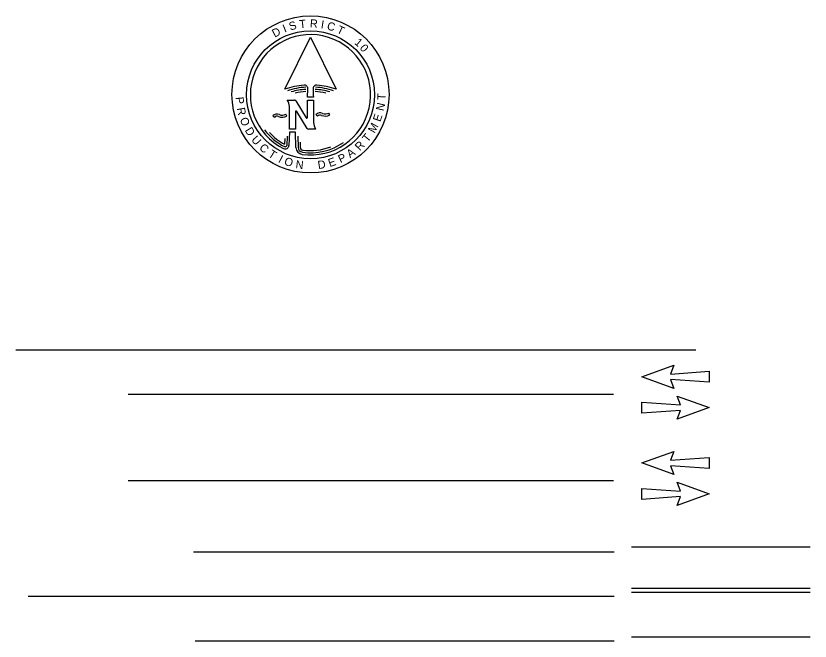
# Model space of a CAD drawing. Extents: x 396.2 to 468.4, y 232.6 to 279.1.
# Drawn here: x 462.53 to 468.39, y 259.95 to 264.56 of the extents above; entities that cross this region are included whole.
import ezdxf

# ---------------------------------------------------------------- set-up
doc = ezdxf.new("R2010")
doc.units = 0
doc.layers.add('Default', color=7, linetype='Continuous')

msp = doc.modelspace()

# ---------------------------------------------------------------- linework, layer by layer
at = {"layer": 'Default'}
for p, q in [((464.5116, 264.022), (464.7006, 264.406)), ((464.7006, 264.406), (464.8896, 264.022)), ((464.6792, 263.9632), (464.6816, 264.0249)), ((464.7213, 263.9632), (464.6792, 263.9632)), ((464.7005, 263.9813), (464.7005, 263.9813)), ((464.7005, 263.9813), (464.7005, 263.9813)), ((464.7006, 263.9813), (464.7006, 263.9813)), ((464.7006, 263.9813), (464.7006, 263.9813)), ((464.7006, 263.9813), (464.7006, 263.9813)), ((464.7006, 263.9813), (464.7006, 263.9813)), ((464.5293, 263.9418), (464.5831, 263.9418)), ((464.5923, 263.9367), (464.6685, 263.811)), ((464.6784, 263.8137), (464.6784, 263.9418)), ((464.6784, 263.9418), (464.7222, 263.9418)), ((464.7222, 263.9418), (464.7222, 263.7759)), ((464.5453, 263.7278), (464.5453, 263.8936)), ((464.5891, 263.8559), (464.5891, 263.7278)), ((464.6753, 263.733), (464.5991, 263.8587)), ((464.844, 263.8328), (464.8363, 263.8467)), ((464.4226, 263.8258), (464.4342, 263.8148)), ((464.5256, 263.8242), (464.5179, 263.8382)), ((464.741, 263.8345), (464.7527, 263.8235)), ((464.5891, 263.7278), (464.5453, 263.7278)), ((464.7383, 263.7278), (464.6844, 263.7278)), ((464.5278, 263.6759), (464.5247, 263.6078)), ((464.5453, 263.7064), (464.5406, 263.6065)), ((464.5891, 263.7064), (464.5453, 263.7064)), ((464.5924, 263.5913), (464.5891, 263.7064)), ((464.6061, 263.675), (464.6084, 263.5936)), ((464.5111, 263.658), (464.5091, 263.6167)), ((464.6234, 263.6317), (464.6244, 263.5942)), ((467.5441, 262.0979), (462.5264, 262.0979)), ((467.1446, 261.9006), (467.3825, 261.9858)), ((467.3825, 261.9858), (467.3572, 261.921)), ((467.3572, 261.921), (467.6431, 261.9412)), ((467.6431, 261.9412), (467.643, 261.8597)), ((467.3824, 261.8152), (467.1446, 261.9006)), ((467.643, 261.8597), (467.3573, 261.8801)), ((467.3573, 261.8801), (467.3824, 261.8152)), ((466.9351, 261.769), (463.3551, 261.769)), ((467.4305, 261.6936), (467.405, 261.7584)), ((467.405, 261.7584), (467.6432, 261.6729)), ((467.1446, 261.6323), (467.1444, 261.7135)), ((467.1444, 261.7135), (467.4305, 261.6936)), ((467.4305, 261.6524), (467.1446, 261.6323)), ((467.6432, 261.6729), (467.4053, 261.5877)), ((467.4053, 261.5877), (467.4305, 261.6524)), ((467.1446, 261.2644), (467.3825, 261.3496)), ((467.3825, 261.3496), (467.3572, 261.2848)), ((467.3572, 261.2848), (467.6431, 261.305)), ((467.6431, 261.305), (467.643, 261.2234)), ((467.3824, 261.1789), (467.1446, 261.2644)), ((467.643, 261.2234), (467.3573, 261.2438)), ((467.3573, 261.2438), (467.3824, 261.1789)), ((466.9351, 261.1327), (463.3551, 261.1327)), ((467.4305, 261.0573), (467.405, 261.1221)), ((467.405, 261.1221), (467.6432, 261.0367)), ((467.1446, 260.9961), (467.1444, 261.0773)), ((467.1444, 261.0773), (467.4305, 261.0573)), ((467.6432, 261.0367), (467.4053, 260.9515)), ((467.4305, 261.0161), (467.1446, 260.9961)), ((467.4053, 260.9515), (467.4305, 261.0161)), ((468.387, 260.6423), (467.0698, 260.6423)), ((466.9402, 260.6076), (463.836, 260.6076)), ((468.387, 260.3386), (467.0698, 260.3386)), ((466.9402, 260.2789), (462.6169, 260.2789)), ((468.387, 260.3087), (467.0698, 260.3087)), ((468.387, 259.98), (467.0698, 259.98)), ((466.9402, 259.9502), (463.8503, 259.9502))]:
    msp.add_line(p, q, dxfattribs=at)
for centre, radius in [((464.7005, 263.9839), 0.5795), ((464.7005, 263.9812), 0.4715)]:
    msp.add_circle(centre, radius, dxfattribs=at)
for centre, radius, start, end in [((464.7005, 263.9812), 0.4438, 261.93684, 243.42086), ((464.7005, 263.4899), 0.5647, 94.8642, 109.5471), ((464.7005, 263.4899), 0.5486, 93.73826, 108.099), ((464.7005, 263.4899), 0.5326, 93.73826, 105.49674), ((464.6549, 264.0259), 0.0267, 357.77965, 94.8642), ((464.7456, 264.0259), 0.0267, 85.19546, 182.12377), ((476.9893, 264.48), 12.2788, 182.12377, 182.41208), ((464.7005, 263.4899), 0.5326, 74.50326, 86.26141), ((464.7005, 263.4899), 0.5486, 71.901, 86.26141), ((464.7005, 263.4899), 0.5647, 70.45266, 85.19546), ((464.7005, 263.4899), 0.5165, 93.73826, 102.75761), ((464.7005, 263.4899), 0.5165, 77.24239, 86.26141), ((464.4183, 263.8781), 0.128, 7.00127, 29.86863), ((464.5831, 263.9311), 0.0107, 31.24731, 90), ((464.5945, 263.8559), 0.00535, 31.24622, 180), ((464.7716, 263.8056), 0.0421, 65.79325, 136.76575), ((464.8098, 263.8937), 0.0539, 247.19582, 299.48448), ((464.4532, 263.797), 0.0421, 65.79325, 136.76575), ((464.4532, 263.797), 0.026, 65.79325, 136.76575), ((464.4911, 263.8851), 0.07, 247.19582, 299.48448), ((464.4913, 263.8851), 0.0539, 247.19582, 299.48448), ((464.6731, 263.8138), 0.00535, 211.24622, 0), ((464.7716, 263.8056), 0.026, 65.79325, 136.76575), ((464.8096, 263.8938), 0.07, 247.19582, 299.48448), ((464.6844, 263.7385), 0.0107, 211.24731, 270), ((464.8493, 263.7916), 0.128, 187.00127, 209.86863), ((464.7005, 263.9812), 0.4277, 217.27521, 243.42077), ((464.7005, 263.9812), 0.4117, 222.56637, 242.2942), ((464.7005, 263.9812), 0.4277, 261.94105, 304.81679), ((464.514, 263.6082), 0.0267, 243.42086, 356.26509), ((464.514, 263.6082), 0.0107, 243.42077, 357.31292), ((464.6458, 263.5948), 0.0535, 183.80636, 261.93684), ((464.6458, 263.5948), 0.0374, 181.63859, 261.94105), ((464.6458, 263.5948), 0.0214, 181.63732, 261.93938), ((464.7005, 263.9812), 0.4117, 261.93938, 291.31687)]:
    msp.add_arc(centre, radius, start, end, dxfattribs=at)

# ---------------------------------------------------------------- texts
for s, rotation, p in [('I', 22.18433, (464.5097, 264.439)), ('S', 16.96646, (464.5517, 264.4545)), ('T', 6.5307, (464.6211, 264.4715)), ('R', 356.09495, (464.6943, 264.479)), ('I', 350.87707, (464.7737, 264.472)), ('C', 345.6592, (464.8176, 264.4634)), ('T', 335.22345, (464.8888, 264.4405)), ('D', 27.40221, (464.4357, 264.4025)), ('1', 319.56982, (465.0199, 264.3601)), ('0', 309.13407, (465.0596, 264.3246)), ('P', 275.23459, (464.1465, 263.9634)), ('T', 87.40778, (465.2529, 263.9411)), ('N', 76.98874, (465.2396, 263.858)), ('R', 280.45247, (464.1565, 263.8818)), ('O', 290.88822, (464.1775, 263.8017)), ('E', 71.77087, (465.2156, 263.7781)), ('D', 301.32397, (464.2135, 263.7192)), ('M', 61.33512, (465.1729, 263.6937)), ('U', 311.75972, (464.2594, 263.6467)), ('T', 50.89936, (465.1229, 263.6258)), ('C', 316.9776, (464.3173, 263.5842)), ('R', 45.68149, (465.0642, 263.564)), ('T', 327.41335, (464.3834, 263.5295)), ('A', 35.24574, (464.9926, 263.5123)), ('I', 332.63123, (464.4581, 263.486)), ('O', 343.06698, (464.5017, 263.4657)), ('N', 353.50273, (464.588, 263.4395)), ('D', 9.15636, (464.7585, 263.4325)), ('E', 19.59211, (464.8432, 263.4469)), ('P', 24.80999, (464.9212, 263.476))]:
    msp.add_text(s, height=0.0601, rotation=rotation, dxfattribs=at).set_placement(p)

doc.saveas('drawing.dxf')
